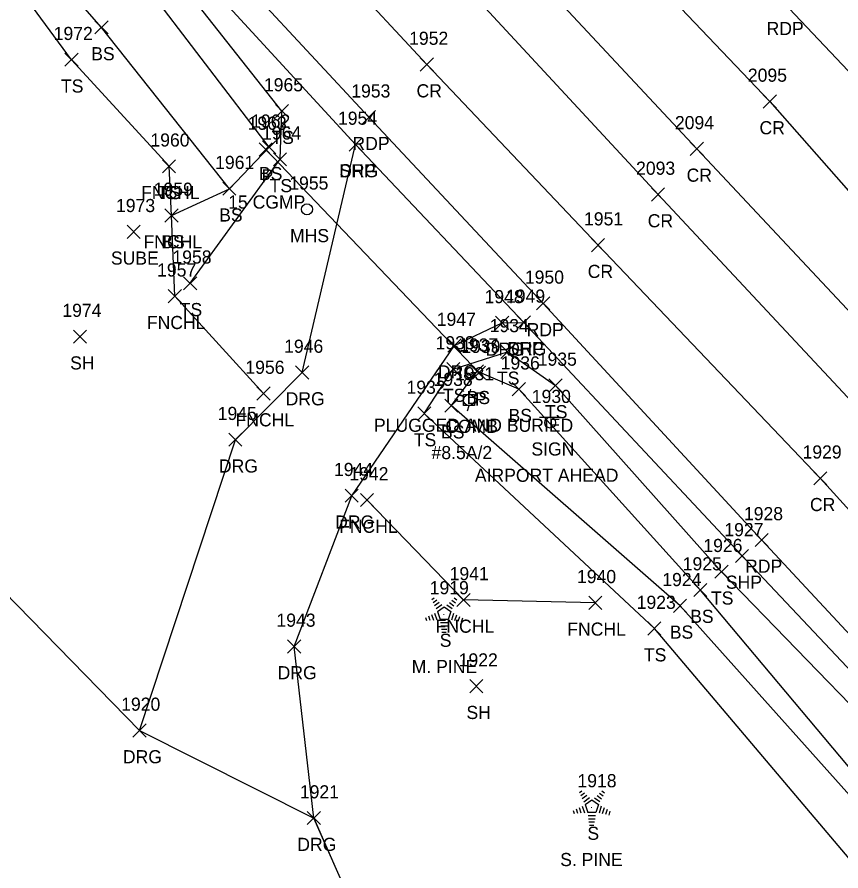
# Model space of a CAD drawing. Extents: x 1623612 to 1625808, y 621345 to 627748.
# Drawn here: x 1624356.5 to 1624481.9, y 626535.9 to 626665.9 of the extents above; entities that cross this region are included whole.
import ezdxf

# ---------------------------------------------------------------- set-up
doc = ezdxf.new("R2010")
doc.units = 0
for name, color, linetype in [('D_A', 7, 'Continuous'), ('D_C', 7, 'Continuous'), ('D_I', 7, 'Continuous'), ('D_TIC', 7, 'Continuous'), ('DCP', 7, 'Continuous'), ('L_A', 7, 'Continuous'), ('L_C', 7, 'Continuous'), ('L_I', 7, 'Continuous'), ('L_TIC', 7, 'Continuous'), ('LELB', 7, 'Continuous'), ('LFNC', 7, 'Continuous'), ('LSOGP', 7, 'Continuous'), ('LTC', 7, 'Continuous'), ('P_A', 7, 'Continuous'), ('P_I', 7, 'Continuous'), ('P_TIC', 7, 'Continuous'), ('PET', 7, 'Continuous'), ('PRC', 7, 'Continuous'), ('PSP', 7, 'Continuous'), ('R_A', 7, 'Continuous'), ('R_I', 7, 'Continuous'), ('R_TIC', 7, 'Continuous'), ('RDG', 7, 'Continuous'), ('S_A', 7, 'Continuous'), ('S_C', 7, 'Continuous'), ('S_I', 7, 'Continuous'), ('SSGN', 7, 'Continuous'), ('U_A', 7, 'Continuous'), ('U_C', 7, 'Continuous'), ('U_I', 7, 'Continuous'), ('U_TIC', 7, 'Continuous'), ('UP', 7, 'Continuous'), ('USMH', 7, 'Continuous')]:
    doc.layers.add(name, color=color, linetype=linetype)

msp = doc.modelspace()

# ---------------------------------------------------------------- linework, layer by layer
at = {"layer": 'D_TIC'}
for points in [[(1624393.37, 626644.72), (1624395.37, 626646.72)], [(1624395.37, 626644.72), (1624393.37, 626646.72)], [(1624425.84, 626610.74), (1624427.84, 626612.74)], [(1624427.84, 626610.74), (1624425.84, 626612.74)]]:
    msp.add_lwpolyline(points, dxfattribs=at)
at = {"layer": 'DCP'}
msp.add_lwpolyline([(1624426.84, 626611.74), (1624394.37, 626645.72)], dxfattribs=at)
at = {"layer": 'L_TIC'}
for points in [[(1624368.38, 626663.3), (1624370.38, 626665.3)], [(1624370.38, 626663.3), (1624368.38, 626665.3)], [(1624363.81, 626658.38), (1624365.81, 626660.38)], [(1624365.81, 626658.38), (1624363.81, 626660.38)], [(1624395.84, 626650.57), (1624397.84, 626652.57)], [(1624397.84, 626650.57), (1624395.84, 626652.57)], [(1624393.9, 626645.05), (1624395.9, 626647.05)], [(1624395.9, 626645.05), (1624393.9, 626647.05)], [(1624395.56, 626643.22), (1624397.56, 626645.22)], [(1624397.56, 626643.22), (1624395.56, 626645.22)], [(1624378.66, 626642.16), (1624380.66, 626644.16)], [(1624380.66, 626642.16), (1624378.66, 626644.16)], [(1624378.66, 626642.16), (1624380.66, 626644.16)], [(1624380.66, 626642.16), (1624378.66, 626644.16)], [(1624387.85, 626638.75), (1624389.85, 626640.75)], [(1624389.85, 626638.75), (1624387.85, 626640.75)], [(1624387.85, 626638.75), (1624389.85, 626640.75)], [(1624389.85, 626638.75), (1624387.85, 626640.75)], [(1624379.03, 626634.67), (1624381.03, 626636.67)], [(1624381.03, 626634.67), (1624379.03, 626636.67)], [(1624379.03, 626634.67), (1624381.03, 626636.67)], [(1624381.03, 626634.67), (1624379.03, 626636.67)], [(1624381.88, 626624.35), (1624383.88, 626626.35)], [(1624383.88, 626624.35), (1624381.88, 626626.35)], [(1624379.54, 626622.38), (1624381.54, 626624.38)], [(1624381.54, 626622.38), (1624379.54, 626624.38)], [(1624365.12, 626616.23), (1624367.12, 626618.23)], [(1624367.12, 626616.23), (1624365.12, 626618.23)], [(1624430.15, 626613.91), (1624432.15, 626615.91)], [(1624432.15, 626613.91), (1624430.15, 626615.91)], [(1624421.92, 626611.3), (1624423.92, 626613.3)], [(1624423.92, 626611.3), (1624421.92, 626613.3)], [(1624425.51, 626610.96), (1624427.51, 626612.96)], [(1624427.51, 626610.96), (1624425.51, 626612.96)], [(1624437.46, 626608.8), (1624439.46, 626610.8)], [(1624439.46, 626608.8), (1624437.46, 626610.8)], [(1624437.46, 626608.8), (1624439.46, 626610.8)], [(1624439.46, 626608.8), (1624437.46, 626610.8)], [(1624393.03, 626607.57), (1624395.03, 626609.57)], [(1624395.03, 626607.57), (1624393.03, 626609.57)], [(1624431.88, 626608.23), (1624433.88, 626610.23)], [(1624433.88, 626608.23), (1624431.88, 626610.23)], [(1624421.61, 626605.73), (1624423.61, 626607.73)], [(1624423.61, 626605.73), (1624421.61, 626607.73)], [(1624421.61, 626605.73), (1624423.61, 626607.73)], [(1624423.61, 626605.73), (1624421.61, 626607.73)], [(1624417.5, 626604.53), (1624419.5, 626606.53)], [(1624419.5, 626604.53), (1624417.5, 626606.53)], [(1624408.8, 626591.36), (1624410.8, 626593.36)], [(1624410.8, 626591.36), (1624408.8, 626593.36)], [(1624462.72, 626580.44), (1624464.72, 626582.44)], [(1624464.72, 626580.44), (1624462.72, 626582.44)], [(1624459.52, 626577.65), (1624461.52, 626579.65)], [(1624461.52, 626577.65), (1624459.52, 626579.65)], [(1624423.48, 626576.15), (1624425.48, 626578.15)], [(1624425.48, 626576.15), (1624423.48, 626578.15)], [(1624443.52, 626575.71), (1624445.52, 626577.71)], [(1624445.52, 626575.71), (1624443.52, 626577.71)], [(1624456.42, 626575.25), (1624458.42, 626577.25)], [(1624458.42, 626575.25), (1624456.42, 626577.25)], [(1624452.51, 626571.79), (1624454.51, 626573.79)], [(1624454.51, 626571.79), (1624452.51, 626573.79)], [(1624425.43, 626563.02), (1624427.43, 626565.02)], [(1624427.43, 626563.02), (1624425.43, 626565.02)]]:
    msp.add_lwpolyline(points, dxfattribs=at)
at = {"layer": 'LELB'}
for points in [[(1624382.88, 626625.35), (1624396.56, 626644.22), (1624396.84, 626651.57), (1624378.77, 626674.51), (1624344.9, 626708.33), (1624313.68, 626739.77), (1624287.3, 626766.67), (1624258.07, 626799.06), (1624230.36, 626827.29), (1624202.86, 626857.54), (1624181.4, 626879.71), (1624161.07, 626904.67)], [(1624380.03, 626635.67), (1624388.85, 626639.75), (1624394.9, 626646.05), (1624375.51, 626671.51), (1624340.23, 626704.74), (1624305.85, 626733.46), (1624282.24, 626762.21), (1624242, 626787.06), (1624227.53, 626819.4), (1624211.45, 626808.79)], [(1624388.85, 626639.75), (1624369.38, 626664.3), (1624336.32, 626701.97), (1624299.54, 626729.32), (1624260.87, 626741.01), (1624233.8, 626779.17), (1624211.45, 626808.79)], [(1624379.66, 626643.16), (1624364.81, 626659.38), (1624334.38, 626700.7), (1624295.08, 626726.66), (1624257.42, 626737.63)], [(1624559.52, 626449.49), (1624534.1, 626480.35), (1624517.67, 626499.95), (1624485.97, 626534.5), (1624453.51, 626572.79), (1624418.5, 626605.53), (1624422.92, 626612.3), (1624431.15, 626614.91), (1624438.46, 626609.8)], [(1624597.72, 626417.92), (1624590.15, 626428.27), (1624581.6, 626439.29), (1624575.06, 626444.11), (1624569.24, 626450.89), (1624572.53, 626454), (1624541.74, 626486.68), (1624523.26, 626507.42), (1624491.29, 626542.02), (1624460.52, 626578.65), (1624432.88, 626609.23), (1624426.51, 626611.96), (1624422.61, 626606.73)], [(1624669.8, 626328.28), (1624669.98, 626343.79), (1624664.44, 626357.31), (1624659.04, 626367.02), (1624647.79, 626381.91), (1624630.66, 626395.22), (1624597.45, 626435.36), (1624575.8, 626460.21), (1624547.36, 626492.23), (1624525.96, 626513.7), (1624497.97, 626546.1), (1624463.72, 626581.44), (1624438.46, 626609.8)], [(1624596.27, 626415.38), (1624586.56, 626426.42), (1624565.06, 626445.8), (1624539.41, 626483.85), (1624522.25, 626503.35), (1624489.26, 626540.68), (1624457.42, 626576.25), (1624422.61, 626606.73)]]:
    msp.add_lwpolyline(points, dxfattribs=at)
at = {"layer": 'LFNC'}
for points in [[(1624394.03, 626608.57), (1624380.54, 626623.38), (1624380.03, 626635.67), (1624379.66, 626643.16)], [(1624444.52, 626576.71), (1624424.48, 626577.15), (1624409.8, 626592.36)]]:
    msp.add_lwpolyline(points, dxfattribs=at)
at = {"layer": 'LSOGP'}
msp.add_lwpolyline([(1624337.94, 626595.4), (1624375.16, 626557.28), (1624401.69, 626543.94), (1624405.11, 626536.18), (1624408.54, 626528.42)], dxfattribs=at)
at = {"layer": 'LTC'}
for p, q in [((1624419.66, 626577.22), (1624420.02, 626577.47)), ((1624419.87, 626576.75), (1624420.4, 626577.14)), ((1624420.08, 626576.29), (1624420.79, 626576.8)), ((1624422.32, 626576.76), (1624423, 626576.27)), ((1624422.69, 626577.11), (1624423.24, 626576.71)), ((1624423.06, 626577.46), (1624423.48, 626577.15)), ((1624420.29, 626575.82), (1624421.17, 626576.46)), ((1624420.52, 626575.37), (1624421.53, 626576.1)), ((1624421.53, 626576.1), (1624422.53, 626575.37)), ((1624421.95, 626576.41), (1624422.76, 626575.82)), ((1624418.7, 626574.5), (1624418.85, 626574.03)), ((1624419.15, 626574.71), (1624419.36, 626574.06)), ((1624419.61, 626574.93), (1624419.88, 626574.09)), ((1624420.06, 626575.15), (1624420.39, 626574.13)), ((1624420.52, 626575.37), (1624420.9, 626574.17)), ((1624422.13, 626574.17), (1624420.9, 626574.17)), ((1624422.53, 626575.37), (1624422.13, 626574.17)), ((1624422.96, 626575.1), (1624422.63, 626574.06)), ((1624423.41, 626574.85), (1624423.12, 626573.97)), ((1624423.85, 626574.6), (1624423.62, 626573.87)), ((1624424.3, 626574.35), (1624424.11, 626573.78)), ((1624422.1, 626573.67), (1624420.95, 626573.67)), ((1624422.01, 626573.17), (1624421.02, 626573.17)), ((1624421.93, 626572.67), (1624421.1, 626572.67)), ((1624421.84, 626572.17), (1624421.17, 626572.17)), ((1624442.13, 626547.84), (1624442.48, 626548.1)), ((1624442.34, 626547.38), (1624442.87, 626547.76)), ((1624442.55, 626546.91), (1624443.25, 626547.42)), ((1624442.76, 626546.44), (1624443.64, 626547.08)), ((1624444.42, 626547.04), (1624445.22, 626546.45)), ((1624444.79, 626547.39), (1624445.47, 626546.89)), ((1624445.16, 626547.73), (1624445.71, 626547.33)), ((1624445.53, 626548.08), (1624445.95, 626547.78)), ((1624442.07, 626545.55), (1624442.34, 626544.72)), ((1624442.53, 626545.77), (1624442.86, 626544.75)), ((1624442.98, 626545.99), (1624444, 626546.72)), ((1624442.98, 626545.99), (1624443.37, 626544.8)), ((1624444, 626546.72), (1624444.99, 626546)), ((1624444.99, 626546), (1624444.6, 626544.8)), ((1624445.43, 626545.73), (1624445.09, 626544.69)), ((1624441.16, 626545.12), (1624441.32, 626544.65)), ((1624441.62, 626545.34), (1624441.83, 626544.69)), ((1624444.6, 626544.8), (1624443.37, 626544.8)), ((1624444.56, 626544.3), (1624443.42, 626544.3)), ((1624445.87, 626545.48), (1624445.59, 626544.59)), ((1624446.32, 626545.23), (1624446.08, 626544.5)), ((1624446.76, 626544.98), (1624446.58, 626544.4)), ((1624444.48, 626543.8), (1624443.49, 626543.8)), ((1624444.4, 626543.3), (1624443.56, 626543.3)), ((1624444.31, 626542.8), (1624443.64, 626542.8))]:
    msp.add_line(p, q, dxfattribs=at)
at = {"layer": 'P_TIC'}
for points in [[(1624417.89, 626657.65), (1624419.89, 626659.65)], [(1624419.89, 626657.65), (1624417.89, 626659.65)], [(1624470.08, 626652.03), (1624472.08, 626654.03)], [(1624472.08, 626652.03), (1624470.08, 626654.03)], [(1624409.08, 626649.63), (1624411.08, 626651.63)], [(1624411.08, 626649.63), (1624409.08, 626651.63)], [(1624407.06, 626645.48), (1624409.06, 626647.48)], [(1624409.06, 626645.48), (1624407.06, 626647.48)], [(1624458.98, 626644.81), (1624460.98, 626646.81)], [(1624460.98, 626644.81), (1624458.98, 626646.81)], [(1624453.07, 626637.87), (1624455.07, 626639.87)], [(1624455.07, 626637.87), (1624453.07, 626639.87)], [(1624443.94, 626630.16), (1624445.94, 626632.16)], [(1624445.94, 626630.16), (1624443.94, 626632.16)], [(1624435.59, 626621.29), (1624437.59, 626623.29)], [(1624437.59, 626621.29), (1624435.59, 626623.29)], [(1624432.64, 626618.4), (1624434.64, 626620.4)], [(1624434.64, 626618.4), (1624432.64, 626620.4)], [(1624477.76, 626594.67), (1624479.76, 626596.67)], [(1624479.76, 626594.67), (1624477.76, 626596.67)], [(1624468.83, 626585.28), (1624470.83, 626587.28)], [(1624470.83, 626585.28), (1624468.83, 626587.28)], [(1624465.85, 626582.85), (1624467.85, 626584.85)], [(1624467.85, 626582.85), (1624465.85, 626584.85)]]:
    msp.add_lwpolyline(points, dxfattribs=at)
at = {"layer": 'PET'}
for points in [[(1624211.36, 626948.94), (1624238.72, 626919.55), (1624262.36, 626893.71), (1624286.05, 626868.28), (1624309.88, 626842.73), (1624340.2, 626808.47), (1624365.34, 626781.16), (1624395.18, 626750.47), (1624419.59, 626724.64), (1624445.91, 626697.02), (1624473.1, 626668.14), (1624507.26, 626632.06), (1624527.99, 626609.86), (1624550.6, 626585.36), (1624578.26, 626556.05), (1624603.3, 626530.62), (1624620.59, 626513.39), (1624649.07, 626495.66), (1624671.18, 626489.46), (1624702.74, 626490.16)], [(1624682.54, 626327.48), (1624678.38, 626346.43), (1624673.34, 626359.16), (1624665.22, 626373.75), (1624654.29, 626387.74), (1624639.33, 626403.95), (1624606.52, 626439.12), (1624581.34, 626466.22), (1624553.07, 626496.91), (1624531.24, 626520.29), (1624503.05, 626550.6), (1624469.83, 626586.28), (1624436.59, 626622.29), (1624410.08, 626650.63), (1624383.72, 626678.98), (1624351.7, 626713.55), (1624321.29, 626745.92), (1624294.74, 626773.91), (1624265.91, 626805.6)]]:
    msp.add_lwpolyline(points, dxfattribs=at)
at = {"layer": 'PRC'}
for points in [[(1624202.38, 626941), (1624231.95, 626909.33), (1624268.3, 626868.91), (1624305.54, 626828.99), (1624337.86, 626793.81), (1624369.19, 626760.84), (1624403.29, 626724.16), (1624436.76, 626689.12), (1624471.08, 626653.03), (1624500.99, 626619.01), (1624533.46, 626585.06), (1624572.18, 626543.82), (1624598.35, 626515.6), (1624627.03, 626484.27), (1624657.97, 626450.75), (1624685.1, 626421.27), (1624710.89, 626393.93)], [(1624192.12, 626932.46), (1624222.52, 626900.06), (1624257.95, 626861.76), (1624296.14, 626820.93), (1624328.33, 626786.43), (1624360.02, 626752.63), (1624393.53, 626716.71), (1624427.43, 626680.74), (1624459.98, 626645.81), (1624494.27, 626609.22)], [(1624186.13, 626926.24), (1624216.09, 626894.04), (1624252.24, 626855.54), (1624289.91, 626814.88), (1624322.01, 626780.73), (1624353.66, 626746.64), (1624386.67, 626711.08), (1624421.34, 626674.27), (1624454.07, 626638.87), (1624487.99, 626602.6), (1624516.65, 626571.23)], [(1624691.43, 626366.48), (1624669.78, 626388.58), (1624647.94, 626412.24), (1624616.12, 626446.54), (1624589.59, 626475.6), (1624562.81, 626504.24), (1624540.57, 626528.3), (1624511.37, 626559.76), (1624478.76, 626595.67), (1624444.94, 626631.16), (1624418.89, 626658.65), (1624393.01, 626686.5), (1624360.17, 626722.63), (1624331.53, 626753.24), (1624304.47, 626782.71), (1624275.06, 626813.9), (1624246.4, 626843.61), (1624219.02, 626871.9), (1624198.62, 626894.75), (1624176.28, 626917.84)]]:
    msp.add_lwpolyline(points, dxfattribs=at)
at = {"layer": 'PSP'}
msp.add_lwpolyline([(1624676.55, 626327.48), (1624673.72, 626344.86), (1624670.58, 626356.08), (1624664.11, 626370.71), (1624652.39, 626385.59), (1624636.52, 626401.6), (1624603.46, 626436.72), (1624579, 626463.66), (1624550.01, 626494.21), (1624528.45, 626517.8), (1624500.38, 626548.3), (1624466.85, 626583.85), (1624433.64, 626619.4), (1624408.06, 626646.48), (1624380.64, 626676.32), (1624349.24, 626711.12), (1624317.97, 626743.62), (1624292.14, 626770.88), (1624262.1, 626803.32)], dxfattribs=at)
at = {"layer": 'R_TIC'}
for points in [[(1624407.06, 626645.48), (1624409.06, 626647.48)], [(1624409.06, 626645.48), (1624407.06, 626647.48)], [(1624429.36, 626618.32), (1624431.36, 626620.32)], [(1624431.36, 626618.32), (1624429.36, 626620.32)], [(1624432.64, 626618.4), (1624434.64, 626620.4)], [(1624434.64, 626618.4), (1624432.64, 626620.4)], [(1624422.09, 626614.87), (1624424.09, 626616.87)], [(1624424.09, 626614.87), (1624422.09, 626616.87)], [(1624398.93, 626610.77), (1624400.93, 626612.77)], [(1624400.93, 626610.77), (1624398.93, 626612.77)], [(1624388.76, 626600.54), (1624390.76, 626602.54)], [(1624390.76, 626600.54), (1624388.76, 626602.54)], [(1624406.46, 626592.01), (1624408.46, 626594.01)], [(1624408.46, 626592.01), (1624406.46, 626594.01)], [(1624397.7, 626569.07), (1624399.7, 626571.07)], [(1624399.7, 626569.07), (1624397.7, 626571.07)], [(1624374.16, 626556.28), (1624376.16, 626558.28)], [(1624376.16, 626556.28), (1624374.16, 626558.28)], [(1624400.69, 626542.94), (1624402.69, 626544.94)], [(1624402.69, 626542.94), (1624400.69, 626544.94)]]:
    msp.add_lwpolyline(points, dxfattribs=at)
at = {"layer": 'RDG'}
for points in [[(1624375.16, 626557.28), (1624389.76, 626601.54), (1624399.93, 626611.77), (1624408.06, 626646.48)], [(1624466.98, 626383.85), (1624448.1, 626435.76), (1624429.07, 626481.86), (1624401.69, 626543.94), (1624398.7, 626570.07), (1624407.46, 626593.01), (1624423.09, 626615.87), (1624430.36, 626619.32), (1624433.64, 626619.4)]]:
    msp.add_lwpolyline(points, dxfattribs=at)
at = {"layer": 'SSGN'}
for p, q in [((1624436.01, 626604.98), (1624439.35, 626604.98)), ((1624437.66, 626604.15), (1624437.66, 626604.15))]:
    msp.add_line(p, q, dxfattribs=at)
msp.add_circle((1624437.66, 626604.15), 0.833, dxfattribs=at)
at = {"layer": 'U_TIC'}
for points in [[(1624373.28, 626632.19), (1624375.28, 626634.19)], [(1624375.28, 626632.19), (1624373.28, 626634.19)]]:
    msp.add_lwpolyline(points, dxfattribs=at)
at = {"layer": 'UP'}
for p, q in [((1624425.56, 626609.24), (1624425.31, 626608.41)), ((1624424.47, 626606.74), (1624424.47, 626608.41)), ((1624424.47, 626608.41), (1624426.14, 626608.41)), ((1624426.14, 626608.41), (1624426.14, 626606.74)), ((1624426.14, 626606.74), (1624424.47, 626606.74)), ((1624425.06, 626605.91), (1624425.31, 626606.74)), ((1624425.31, 626607.58), (1624425.31, 626607.58))]:
    msp.add_line(p, q, dxfattribs=at)
msp.add_circle((1624425.31, 626607.58), 0.833, dxfattribs=at)
at = {"layer": 'USMH'}
for p, q in [((1624400.65, 626636.61), (1624400.65, 626636.61)), ((1624401.48, 626636.61), (1624401.48, 626636.61))]:
    msp.add_line(p, q, dxfattribs=at)
msp.add_circle((1624400.65, 626636.61), 0.833, dxfattribs=at)

# ---------------------------------------------------------------- texts
at = {"layer": 'D_A'}
for p in [(1624393.74, 626640.72), (1624426.22, 626606.74)]:
    msp.add_text('P', height=2, dxfattribs=at).set_placement(p)
at = {"layer": 'D_C'}
for s, p in [('15 CGMP', (1624388.66, 626636.72)), ('PLUGGED AND BURIED', (1624410.85, 626602.74))]:
    msp.add_text(s, height=2, dxfattribs=at).set_placement(p)
at = {"layer": 'D_I'}
for s, p in [('1963', (1624391.62, 626648.72)), ('1939', (1624424.14, 626614.74))]:
    msp.add_text(s, height=2, dxfattribs=at).set_placement(p)
at = {"layer": 'L_A'}
for s, p in [('BS', (1624367.82, 626659.3)), ('TS', (1624363.22, 626654.38)), ('TS', (1624395.25, 626646.57)), ('BS', (1624393.34, 626641.05)), ('TS', (1624394.97, 626639.22)), ('FNCHL', (1624375.41, 626638.16)), ('TS', (1624378.07, 626638.16)), ('BS', (1624387.29, 626634.75)), ('BS', (1624387.29, 626634.75)), ('FNCHL', (1624375.78, 626630.67)), ('BS', (1624378.48, 626630.67)), ('TS', (1624381.29, 626620.35)), ('FNCHL', (1624376.29, 626618.38)), ('SH', (1624364.61, 626612.23)), ('TS', (1624429.56, 626609.91)), ('TS', (1624421.33, 626607.3)), ('BS', (1624424.95, 626606.96)), ('TS', (1624436.87, 626604.8)), ('TS', (1624436.87, 626604.8)), ('FNCHL', (1624389.78, 626603.57)), ('BS', (1624431.32, 626604.23)), ('BS', (1624421.05, 626601.73)), ('BS', (1624421.05, 626601.73)), ('TS', (1624416.91, 626600.53)), ('FNCHL', (1624405.54, 626587.36)), ('TS', (1624462.13, 626576.44)), ('BS', (1624458.96, 626573.65)), ('FNCHL', (1624420.23, 626572.15)), ('FNCHL', (1624440.26, 626571.71)), ('BS', (1624455.86, 626571.25)), ('S', (1624420.85, 626570.01)), ('TS', (1624451.92, 626567.79)), ('SH', (1624424.92, 626559.02)), ('S', (1624443.32, 626540.63))]:
    msp.add_text(s, height=2, dxfattribs=at).set_placement(p)
at = {"layer": 'L_C'}
for s, p in [('M. PINE', (1624416.59, 626566.01)), ('S. PINE', (1624439.18, 626536.63))]:
    msp.add_text(s, height=2, dxfattribs=at).set_placement(p)
at = {"layer": 'L_I'}
for s, p in [('1972', (1624362.11, 626662.38)), ('1965', (1624394.1, 626654.57)), ('1962', (1624392.16, 626649.05)), ('1964', (1624393.82, 626647.22)), ('1960', (1624376.83, 626646.16)), ('1960', (1624376.83, 626646.16)), ('1961', (1624386.68, 626642.75)), ('1961', (1624386.68, 626642.75)), ('1959', (1624377.33, 626638.67)), ('1959', (1624377.33, 626638.67)), ('1958', (1624380.18, 626628.35)), ('1957', (1624377.85, 626626.38)), ('1974', (1624363.43, 626620.23)), ('1934', (1624428.46, 626617.91)), ('1933', (1624420.22, 626615.3)), ('1937', (1624423.81, 626614.96)), ('1935', (1624435.77, 626612.8)), ('1935', (1624435.77, 626612.8)), ('1956', (1624391.28, 626611.57)), ('1936', (1624430.13, 626612.23)), ('1932', (1624415.8, 626608.53)), ('1938', (1624419.92, 626609.73)), ('1938', (1624419.92, 626609.73)), ('1942', (1624407.1, 626595.36)), ('1926', (1624460.97, 626584.44)), ('1925', (1624457.83, 626581.65)), ('1941', (1624422.36, 626580.15)), ('1940', (1624441.74, 626579.71)), ('1924', (1624454.72, 626579.25)), ('1919', (1624419.33, 626578.01)), ('1923', (1624450.82, 626575.79)), ('1922', (1624423.74, 626567.02)), ('1918', (1624441.81, 626548.63))]:
    msp.add_text(s, height=2, dxfattribs=at).set_placement(p)
at = {"layer": 'LTC'}
for p in [(1624421.41, 626575.11), (1624443.88, 626545.74)]:
    msp.add_text('.', height=1.04, rotation=270, dxfattribs=at).set_placement(p)
at = {"layer": 'P_A'}
for s, p in [('RDP', (1624470.59, 626663.14)), ('CR', (1624417.32, 626653.65)), ('CR', (1624469.51, 626648.03)), ('RDP', (1624407.57, 626645.63)), ('SHP', (1624405.6, 626641.48)), ('CR', (1624458.42, 626640.81)), ('CR', (1624452.5, 626633.87)), ('CR', (1624443.37, 626626.16)), ('RDP', (1624434.08, 626617.29)), ('SHP', (1624431.18, 626614.4)), ('CR', (1624477.19, 626590.67)), ('RDP', (1624467.32, 626581.28)), ('SHP', (1624464.39, 626578.85))]:
    msp.add_text(s, height=2, dxfattribs=at).set_placement(p)
at = {"layer": 'P_I'}
for s, p in [('1952', (1624416.2, 626661.65)), ('2095', (1624467.74, 626656.03)), ('1953', (1624407.39, 626653.63)), ('1954', (1624405.37, 626649.48)), ('2094', (1624456.64, 626648.81)), ('2093', (1624450.73, 626641.87)), ('1951', (1624442.81, 626634.16)), ('1950', (1624433.81, 626625.29)), ('1949', (1624430.94, 626622.4)), ('1929', (1624476.06, 626598.67)), ('1928', (1624467.14, 626589.28)), ('1927', (1624464.16, 626586.85))]:
    msp.add_text(s, height=2, dxfattribs=at).set_placement(p)
at = {"layer": 'R_A'}
for p in [(1624405.55, 626641.48), (1624427.85, 626614.32), (1624431.13, 626614.4), (1624420.58, 626610.87), (1624397.41, 626606.77), (1624387.25, 626596.54), (1624404.94, 626588.01), (1624396.19, 626565.07), (1624372.64, 626552.28), (1624399.18, 626538.94)]:
    msp.add_text('DRG', height=2, dxfattribs=at).set_placement(p)
at = {"layer": 'R_I'}
for s, p in [('1954', (1624405.37, 626649.48)), ('1948', (1624427.67, 626622.32)), ('1949', (1624430.94, 626622.4)), ('1947', (1624420.4, 626618.87)), ('1946', (1624397.18, 626614.77)), ('1945', (1624387.07, 626604.54)), ('1944', (1624404.76, 626596.01)), ('1943', (1624396.01, 626573.07)), ('1920', (1624372.38, 626560.28)), ('1921', (1624399.57, 626546.94))]:
    msp.add_text(s, height=2, dxfattribs=at).set_placement(p)
at = {"layer": 'S_A'}
msp.add_text('SIGN', height=2, dxfattribs=at).set_placement((1624434.8, 626599.13))
at = {"layer": 'S_C'}
msp.add_text('AIRPORT AHEAD', height=2, dxfattribs=at).set_placement((1624426.2, 626595.13))
at = {"layer": 'S_I'}
msp.add_text('1930', height=2, dxfattribs=at).set_placement((1624434.86, 626607.13))
at = {"layer": 'U_A'}
for s, p in [('MHS', (1624398.07, 626631.61)), ('SUBE', (1624370.82, 626628.19)), ('COMB', (1624421.69, 626602.58))]:
    msp.add_text(s, height=2, dxfattribs=at).set_placement(p)
at = {"layer": 'U_C'}
msp.add_text('#8.5A/2', height=2, dxfattribs=at).set_placement((1624419.61, 626598.58))
at = {"layer": 'U_I'}
for s, p in [('1955', (1624397.96, 626639.61)), ('1973', (1624371.59, 626636.19)), ('1931', (1624423.18, 626610.58))]:
    msp.add_text(s, height=2, dxfattribs=at).set_placement(p)

doc.saveas('drawing.dxf')
